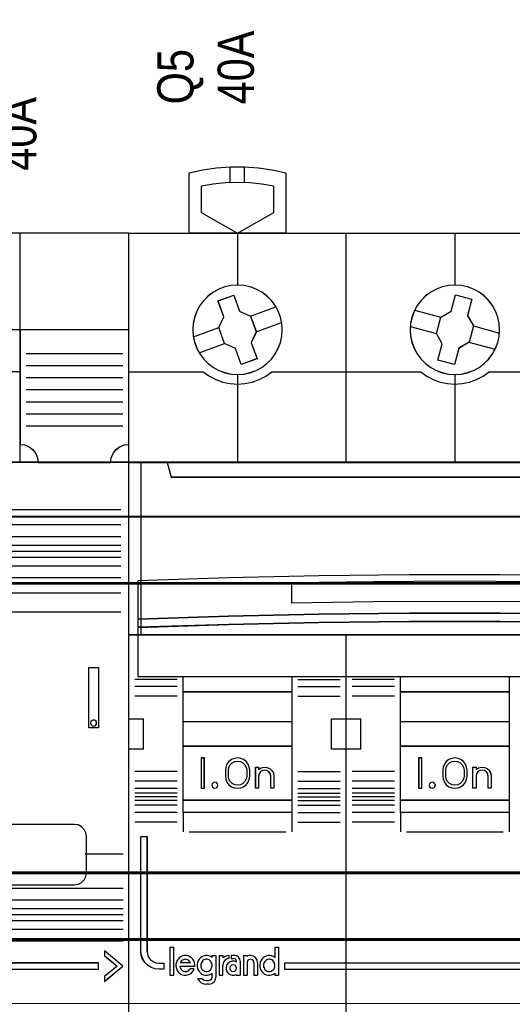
# Model space of a CAD drawing. Header units: millimetres. Extents: x -1290 to 1795, y -4192 to -1311.
# Tile 482 of 656: x 1493 to 1501, y -3659 to -3643. Entities that reach past the tile are written whole.
import ezdxf

# ---------------------------------------------------------------- set-up
doc = ezdxf.new("R2010")
doc.units = ezdxf.units.MM
doc.layers.add('30', color=7, linetype='Continuous')
doc.layers.add('45', color=7, linetype='Continuous')
doc.layers.add('Aparatura', color=7, linetype='Continuous', lineweight=13)
doc.styles.get("Standard").update_dxf_attribs({"font": 'ARIALN.TTF', "width": 0.8})

# ---------------------------------------------------------------- blocks, each defined once
blk = doc.blocks.new('*U198')
at = {"layer": '45', "color": 7}
for points in [[(626.3932, -83.67713), (626.3932, -78.667727), (626.3932, -78.667727), (627.522193, -78.421939), (628.662886, -78.25808), (629.815279, -78.17615), (630.97352, -78.17615), (632.120063, -78.25808), (633.266606, -78.421939), (634.395599, -78.667727), (634.395599, -78.667727), (634.395599, -83.67713), (626.3932, -83.67713)], [(633.403581, -79.7715), (632.408543, -79.607546), (631.401799, -79.496291), (630.395054, -79.467014), (629.394163, -79.496291), (628.387419, -79.607546), (627.392381, -79.7715), (627.392381, -79.7715), (627.392381, -81.943897), (627.392381, -81.943897), (630.395054, -83.67713), (630.395054, -83.67713), (633.403581, -81.943897), (633.403581, -81.943897), (633.403581, -79.7715), (633.403581, -79.7715)], [(639.383586, -83.666358), (657.381091, -83.666358), (657.381091, -83.666358), (675.372753, -83.666358), (675.372753, -83.666358), (675.372753, -166.644258), (675.372753, -166.644258), (657.381091, -166.644258), (657.381091, -166.644258), (639.383586, -166.644258), (639.383586, -166.644258), (621.391924, -166.644258), (621.391924, -166.644258), (621.391924, -83.666358), (621.391924, -83.666358), (639.383586, -83.666358), (639.383586, -83.666358)], [(634.098352, -91.672993), (634.063249, -91.140694), (633.952092, -90.625943), (633.759029, -90.13459), (633.513313, -89.666635), (633.197392, -89.245475), (632.822967, -88.871111), (632.395889, -88.56109), (631.933708, -88.303715), (631.436425, -88.116533), (630.921591, -88.005394), (630.395056, -87.964447), (629.874371, -88.005394), (629.347836, -88.116533), (628.856403, -88.303715), (628.394223, -88.56109), (627.972995, -88.871111), (627.59857, -89.245475), (627.282649, -89.666635), (627.025232, -90.13459), (626.84387, -90.625943), (626.732712, -91.140694), (626.69761, -91.672993), (626.732712, -92.199443), (626.84387, -92.714193), (627.025232, -93.211396), (627.282649, -93.673502), (627.59857, -94.100511), (627.972995, -94.474875), (628.394223, -94.790745), (628.856403, -95.042271), (629.347836, -95.229453), (629.874371, -95.340592), (630.395056, -95.375689), (630.921591, -95.340592), (631.436425, -95.229453), (631.933708, -95.042271), (632.395889, -94.790745), (632.822967, -94.474875), (633.197392, -94.100511), (633.513313, -93.673502), (633.759029, -93.211396), (633.952092, -92.714193), (634.063249, -92.199443), (634.098352, -91.672993)], [(634.09298, -91.673887), (634.05792, -91.142233), (633.946897, -90.628105), (633.754068, -90.137348), (633.508649, -89.669959), (633.19311, -89.249309), (632.819138, -88.875399), (632.392576, -88.565754), (631.930955, -88.30869), (631.434273, -88.121735), (630.920062, -88.01073), (630.394164, -87.969833), (629.874109, -88.01073), (629.348211, -88.121735), (628.857373, -88.30869), (628.395751, -88.565754), (627.975033, -88.875399), (627.601061, -89.249309), (627.285522, -89.669959), (627.028417, -90.137348), (626.847274, -90.628105), (626.736251, -91.142233), (626.701191, -91.673887), (626.736251, -92.199699), (626.847274, -92.713826), (627.028417, -93.210427), (627.285522, -93.671973), (627.601061, -94.098465), (627.975033, -94.472376), (628.395751, -94.787863), (628.857373, -95.039084), (629.348211, -95.22604), (629.874109, -95.337044), (630.394164, -95.372098), (630.920062, -95.337044), (631.434273, -95.22604), (631.930955, -95.039084), (632.392576, -94.787863), (632.819138, -94.472376), (633.19311, -94.098465), (633.508649, -93.671973), (633.754068, -93.210427), (633.946897, -92.713826), (634.05792, -92.199699), (634.09298, -91.673887)], [(652.085395, -91.672993), (652.050295, -91.140694), (651.933295, -90.625943), (651.751945, -90.13459), (651.500394, -89.666635), (651.178644, -89.245475), (650.804243, -88.871111), (650.383042, -88.56109), (649.915041, -88.303715), (649.42364, -88.116533), (648.908839, -88.005394), (648.388189, -87.964447), (647.855838, -88.005394), (647.341037, -88.116533), (646.849636, -88.303715), (646.381635, -88.56109), (645.960434, -88.871111), (645.586033, -89.245475), (645.264283, -89.666635), (645.012732, -90.13459), (644.831382, -90.625943), (644.714382, -91.140694), (644.679282, -91.672993), (644.714382, -92.199443), (644.831382, -92.714193), (645.012732, -93.211396), (645.264283, -93.673502), (645.586033, -94.100511), (645.960434, -94.474875), (646.381635, -94.790745), (646.849636, -95.042271), (647.341037, -95.229453), (647.855838, -95.340592), (648.388189, -95.375689), (648.908839, -95.340592), (649.42364, -95.229453), (649.915041, -95.042271), (650.383042, -94.790745), (650.804243, -94.474875), (651.178644, -94.100511), (651.500394, -93.673502), (651.751945, -93.211396), (651.933295, -92.714193), (652.050295, -92.199443), (652.085395, -91.672993)], [(652.081814, -91.673887), (652.046748, -91.142233), (651.929861, -90.628105), (651.748686, -90.137348), (651.497379, -89.669959), (651.175939, -89.249309), (650.801901, -88.875399), (650.381107, -88.565754), (649.913559, -88.30869), (649.422633, -88.121735), (648.90833, -88.01073), (648.388183, -87.969833), (647.856347, -88.01073), (647.342044, -88.121735), (646.851118, -88.30869), (646.38357, -88.565754), (645.962776, -88.875399), (645.588738, -89.249309), (645.267298, -89.669959), (645.015991, -90.137348), (644.834816, -90.628105), (644.717929, -91.142233), (644.682863, -91.673887), (644.717929, -92.199699), (644.834816, -92.713826), (645.015991, -93.210427), (645.267298, -93.671973), (645.588738, -94.098465), (645.962776, -94.472376), (646.38357, -94.787863), (646.851118, -95.039084), (647.342044, -95.22604), (647.856347, -95.337044), (648.388183, -95.372098), (648.90833, -95.337044), (649.422633, -95.22604), (649.913559, -95.039084), (650.381107, -94.787863), (650.801901, -94.472376), (651.175939, -94.098465), (651.497379, -93.671973), (651.748686, -93.210427), (651.929861, -92.713826), (652.046748, -92.199699), (652.081814, -91.673887)], [(628.77655, -89.27501), (630.089587, -88.801085), (630.089587, -88.801085), (630.570253, -90.117544), (630.570253, -90.117544), (631.478827, -90.53296), (631.478827, -90.53296), (631.953631, -91.849419), (631.953631, -91.849419), (631.531583, -92.750463), (631.531583, -92.750463), (632.012249, -94.066922), (632.012249, -94.066922), (630.69335, -94.540847), (630.69335, -94.540847), (630.218546, -93.230239), (630.218546, -93.230239), (629.315833, -92.808972), (629.315833, -92.808972), (628.84103, -91.492513), (628.84103, -91.492513), (629.257216, -90.59732), (629.257216, -90.59732), (628.77655, -89.27501), (628.77655, -89.27501)], [(647.209533, -90.632282), (648.065681, -90.140735), (648.065681, -90.140735), (648.429251, -88.783131), (648.429251, -88.783131), (649.789705, -89.145939), (649.789705, -89.145939), (649.426135, -90.503543), (649.426135, -90.503543), (649.918713, -91.357898), (649.918713, -91.357898), (649.555144, -92.70965), (649.555144, -92.70965), (648.698996, -93.2129), (648.698996, -93.2129), (648.335426, -94.558801), (648.335426, -94.558801), (646.974972, -94.195993), (646.974972, -94.195993), (647.338542, -92.84424), (647.338542, -92.84424), (646.845964, -91.984034), (646.845964, -91.984034), (647.209533, -90.632282), (647.209533, -90.632282)], [(621.391924, -102.666642), (675.372753, -102.666642), (675.372753, -116.963085), (621.391924, -116.963085), (621.391924, -102.666642)], [(621.397296, -102.670233), (675.367381, -102.670233), (675.367381, -116.959494), (621.397296, -116.959494), (621.397296, -102.670233)], [(624.575694, -102.666642), (624.891246, -103.874918), (624.891246, -103.874918), (671.873431, -103.874918), (671.873431, -103.874918), (672.188983, -102.666642), (624.575694, -102.666642)], [(624.581066, -102.670233), (624.896547, -103.869532), (671.86813, -103.869532), (672.183611, -102.670233), (624.581066, -102.670233)], [(674.631425, -112.474877), (667.128603, -112.228818), (659.631624, -112.064779), (652.128802, -111.982759), (644.637666, -111.982759), (637.134844, -112.064779), (629.643708, -112.228818), (622.135043, -112.474877), (622.135043, -115.656064), (629.643708, -115.410005), (637.134844, -115.245966), (644.637666, -115.158088), (652.128802, -115.158088), (659.631624, -115.245966), (667.128603, -115.410005), (674.631425, -115.656064), (674.631425, -112.474877)], [(674.631425, -115.64907), (667.128603, -115.401471), (659.631624, -115.236405), (652.128802, -115.147977), (644.637666, -115.147977), (637.134844, -115.236405), (629.643708, -115.401471), (622.135043, -115.64907), (622.135043, -116.332914), (629.643708, -116.09121), (637.134844, -115.920249), (644.637666, -115.837717), (652.128802, -115.837717), (659.631624, -115.920249), (667.128603, -116.09121), (674.631425, -116.332914), (674.631425, -115.64907)], [(674.631425, -116.322087), (667.128603, -116.082006), (659.631624, -115.912192), (652.128802, -115.830214), (644.637666, -115.830214), (637.134844, -115.912192), (629.643708, -116.082006), (622.135043, -116.322087), (622.135043, -120.397607), (674.631425, -120.397607), (674.631425, -116.322087)], [(674.626053, -115.648864), (667.12451, -115.403141), (659.62881, -115.239326), (652.127267, -115.151568), (644.63741, -115.151568), (637.135867, -115.239326), (629.646009, -115.403141), (622.138624, -115.648864), (622.138624, -116.327528), (629.646009, -116.087656), (637.135867, -115.91799), (644.63741, -115.836082), (652.127267, -115.836082), (659.62881, -115.91799), (667.12451, -116.087656), (674.626053, -116.327528), (674.626053, -115.648864)], [(674.626053, -115.648864), (667.12451, -115.403141), (659.62881, -115.239326), (652.127267, -115.151568), (644.63741, -115.151568), (637.135867, -115.239326), (629.646009, -115.403141), (622.138624, -115.648864), (622.138624, -116.327528), (629.646009, -116.087656), (637.135867, -115.91799), (644.63741, -115.836082), (652.127267, -115.836082), (659.62881, -115.91799), (667.12451, -116.087656), (674.626053, -116.327528), (674.626053, -115.648864)], [(625.890028, -120.386835), (634.893399, -120.386835), (634.893399, -131.665279), (625.890028, -131.665279), (625.890028, -120.386835)], [(625.8954, -120.392221), (634.888027, -120.392221), (634.888027, -131.659893), (625.8954, -131.659893), (625.8954, -120.392221)], [(625.8954, -120.392221), (634.888027, -120.392221), (634.888027, -131.659893), (625.8954, -131.659893), (625.8954, -120.392221)], [(643.878863, -120.386835), (652.885814, -120.386835), (652.885814, -131.665279), (643.878863, -131.665279), (643.878863, -120.386835)], [(643.882444, -120.392221), (652.882233, -120.392221), (652.882233, -131.659893), (643.882444, -131.659893), (643.882444, -120.392221)], [(643.882444, -120.392221), (652.882233, -120.392221), (652.882233, -131.659893), (643.882444, -131.659893), (643.882444, -120.392221)], [(625.890028, -121.654358), (634.893399, -121.654358), (634.893399, -124.166065), (625.890028, -124.166065), (625.890028, -121.654358)], [(625.8954, -121.659744), (634.888027, -121.659744), (634.888027, -124.160679), (625.8954, -124.160679), (625.8954, -121.659744)], [(625.8954, -121.659744), (634.888027, -121.659744), (634.888027, -124.160679), (625.8954, -124.160679), (625.8954, -121.659744)], [(643.878863, -121.654358), (652.885814, -121.654358), (652.885814, -124.166065), (643.878863, -124.166065), (643.878863, -121.654358)], [(643.882444, -121.659744), (652.882233, -121.659744), (652.882233, -124.160679), (643.882444, -124.160679), (643.882444, -121.659744)], [(643.882444, -121.659744), (652.882233, -121.659744), (652.882233, -124.160679), (643.882444, -124.160679), (643.882444, -121.659744)], [(625.890028, -126.157118), (634.893399, -126.157118), (634.893399, -130.659878), (625.890028, -130.659878), (625.890028, -126.157118)], [(643.878863, -126.157118), (652.885814, -126.157118), (652.885814, -130.659878), (643.878863, -130.659878), (643.878863, -126.157118)], [(643.882444, -126.162504), (652.882233, -126.162504), (652.882233, -130.654492), (643.882444, -130.654492), (643.882444, -126.162504)], [(627.643071, -127.155338), (627.395962, -127.155338), (627.395962, -129.656273), (627.643071, -129.656273), (627.643071, -127.155338)], [(645.637277, -127.155338), (645.384796, -127.155338), (645.384796, -129.656273), (645.637277, -129.656273), (645.637277, -127.155338)], [(622.401849, -133.656332), (622.904711, -133.656332), (622.904711, -143.148148), (622.939795, -143.410998), (623.03335, -143.650484), (623.191226, -143.860764), (623.401726, -144.018475), (623.641463, -144.117774), (623.904588, -144.15282), (624.296353, -144.15282), (624.296353, -144.649315), (623.904588, -144.649315), (623.565449, -144.614269), (623.249698, -144.503287), (622.963184, -144.328054), (622.723447, -144.088568), (622.54803, -143.802353), (622.436932, -143.486933), (622.401849, -143.148148), (622.401849, -133.656332)], [(627.824197, -144.846805), (627.912884, -144.8409), (628.001572, -144.811375), (628.078435, -144.77004), (628.149385, -144.705086), (628.20851, -144.634226), (628.249898, -144.545651), (628.27946, -144.451172), (628.291285, -144.362597), (628.291285, -144.262213), (628.273548, -144.167734), (628.226248, -144.085064), (628.178948, -144.002395), (628.11391, -143.931535), (628.037047, -143.884295), (627.954272, -143.848865), (627.865584, -143.825246), (627.776897, -143.825246), (627.694122, -143.848865), (627.605434, -143.884295), (627.528571, -143.931535), (627.463534, -144.002395), (627.416233, -144.085064), (627.380758, -144.167734), (627.357108, -144.262213), (627.351196, -144.362597), (627.363021, -144.451172), (627.392583, -144.545651), (627.433971, -144.634226), (627.499009, -144.705086), (627.569959, -144.77004), (627.652734, -144.811375), (627.735509, -144.8409), (627.824197, -144.846805)], [(630.305763, -144.566439), (630.270065, -144.429239), (630.168922, -144.32783), (630.032082, -144.292039), (629.895242, -144.32783), (629.78815, -144.429239), (629.752453, -144.566439), (629.78815, -144.709605), (629.895242, -144.811013), (630.032082, -144.846805), (630.168922, -144.811013), (630.270065, -144.709605), (630.305763, -144.566439)], [(633.017072, -144.846805), (633.105759, -144.8409), (633.194447, -144.811375), (633.27131, -144.77004), (633.34226, -144.705086), (633.401385, -144.634226), (633.442772, -144.545651), (633.472335, -144.451172), (633.48416, -144.362597), (633.48416, -144.262213), (633.466422, -144.167734), (633.419122, -144.085064), (633.371822, -144.002395), (633.306785, -143.931535), (633.235834, -143.884295), (633.153059, -143.848865), (633.064372, -143.825246), (632.969771, -143.825246), (632.886996, -143.848865), (632.798309, -143.884295), (632.727358, -143.931535), (632.656408, -144.002395), (632.609108, -144.085064), (632.573633, -144.167734), (632.549983, -144.262213), (632.544071, -144.362597), (632.555896, -144.451172), (632.585458, -144.545651), (632.638671, -144.634226), (632.691883, -144.705086), (632.762834, -144.77004), (632.845609, -144.811375), (632.928384, -144.8409), (633.017072, -144.846805)], [(634.289951, -144.152001), (634.289951, -144.649315), (674.362828, -144.649315), (674.362828, -144.152001), (634.289951, -144.152001)]]:
    blk.add_lwpolyline(points, close=True, dxfattribs=at)
for points in [[(629.786475, -79.495739), (629.786475, -78.17615)], [(630.984418, -79.495739), (630.984418, -78.17615)], [(630.388132, -83.666358), (630.388132, -87.977015)], [(639.380759, -102.677414), (639.380759, -83.666358)], [(648.382339, -83.666358), (648.382339, -87.977015)], [(631.469683, -90.540787), (633.571902, -89.770579)], [(645.046364, -90.050655), (647.220209, -90.639532)], [(631.942413, -91.85499), (634.046423, -91.0776)], [(649.907969, -91.35229), (652.080023, -91.941167)], [(626.737004, -92.262537), (628.851758, -91.486942)], [(644.684654, -91.398969), (646.856708, -91.989642)], [(627.216897, -93.571353), (629.324488, -92.801144)], [(649.544468, -92.7024), (651.718313, -93.291277)], [(630.388132, -95.364917), (630.388132, -102.677414)], [(648.382339, -95.364917), (648.382339, -102.677414)], [(661.87665, -112.652428), (655.132087, -112.545604), (648.387524, -112.514186), (641.631272, -112.545604), (634.880864, -112.652428)], [(639.380759, -166.644258), (639.380759, -116.952313)], [(621.391924, -123.902147), (622.605983, -123.902147)], [(622.595239, -123.902147), (622.595239, -126.413854)], [(638.182816, -126.413854), (638.182816, -123.902147)], [(638.182816, -123.902147), (639.391503, -123.902147)], [(639.380759, -123.902147), (640.594817, -123.902147)], [(640.584073, -123.902147), (640.584073, -126.413854)], [(621.391924, -126.403082), (622.605983, -126.403082)], [(638.182816, -126.403082), (639.391503, -126.403082)], [(639.380759, -126.403082), (640.594817, -126.403082)], [(643.393597, -130.065615), (639.88214, -130.065615)], [(625.890028, -131.652712), (625.890028, -133.277512)], [(634.880864, -131.652712), (634.880864, -133.277512)], [(643.878863, -131.652712), (643.878863, -133.277512)], [(652.87507, -131.652712), (652.87507, -133.277512)], [(624.792362, -142.82164), (624.792362, -145.157402)], [(624.792362, -142.82164), (625.112888, -142.82164)], [(625.102144, -142.82164), (625.102144, -145.157402)], [(626.853396, -144.410442), (626.853396, -144.257522), (626.823993, -144.098719), (626.771067, -143.95168), (626.682857, -143.816404), (626.577006, -143.704654), (626.447632, -143.61643), (626.306496, -143.551733), (626.165361, -143.522325), (626.012464, -143.516444), (625.859567, -143.545852), (625.718432, -143.610549), (625.589057, -143.692891), (625.483206, -143.810522), (625.400877, -143.934035), (625.33619, -144.086956), (625.300906, -144.239877), (625.300906, -144.398679), (625.330309, -144.5516), (625.377354, -144.704521), (625.465564, -144.839797), (625.565535, -144.957428), (625.689028, -145.051534), (625.824283, -145.116231), (625.97718, -145.15152), (626.130077, -145.157402), (626.277093, -145.127994), (626.418228, -145.069178), (626.547603, -144.992718), (626.665215, -144.880968), (626.747545, -144.751574), (626.812232, -144.610416)], [(628.291285, -143.681128), (628.161527, -143.592904), (628.019973, -143.545852), (627.87252, -143.516444), (627.725068, -143.522325), (627.583513, -143.557615), (627.436061, -143.622312), (627.318099, -143.710536), (627.211933, -143.822285), (627.135257, -143.957562), (627.076276, -144.104601), (627.046786, -144.257522), (627.046786, -144.416324), (627.076276, -144.569245), (627.135257, -144.716284), (627.211933, -144.85156), (627.318099, -144.96331), (627.436061, -145.051534), (627.583513, -145.116231), (627.725068, -145.15152), (627.87252, -145.157402), (628.019973, -145.127994), (628.161527, -145.069178), (628.291285, -144.992718)], [(628.280541, -143.516444), (628.280541, -143.690594)], [(628.280541, -143.516444), (628.601067, -143.516444)], [(628.590323, -143.516444), (628.590323, -145.308212)], [(628.864292, -143.516444), (628.864292, -145.157402)], [(628.864292, -143.516444), (629.184818, -143.516444)], [(629.698733, -143.516444), (629.418518, -143.560011), (629.174074, -143.703161)], [(629.174074, -143.516444), (629.174074, -143.703161)], [(629.687989, -143.516444), (629.687989, -143.760613)], [(629.881379, -143.516444), (629.881379, -143.760613)], [(630.155348, -143.516444), (629.881379, -143.516444)], [(630.615544, -143.994009), (630.579641, -143.814922), (630.477914, -143.653744), (630.328316, -143.552261), (630.142814, -143.516444)], [(630.88056, -143.516444), (630.88056, -145.157402)], [(630.88056, -143.516444), (631.201086, -143.516444)], [(632.053433, -144.105322), (632.029738, -143.93877), (631.952728, -143.784115), (631.840175, -143.653254), (631.692079, -143.558082), (631.526211, -143.516444), (631.354419, -143.522392), (631.188551, -143.581875)], [(631.188551, -143.516444), (631.188551, -143.591849)], [(633.48416, -143.681128), (633.360478, -143.592904), (633.213238, -143.545852), (633.071887, -143.516444), (632.918757, -143.522325), (632.777406, -143.557615), (632.630166, -143.622312), (632.512374, -143.710536), (632.406361, -143.822285), (632.329796, -143.957562), (632.270899, -144.104601), (632.241451, -144.257522), (632.241451, -144.416324), (632.270899, -144.569245), (632.329796, -144.716284), (632.406361, -144.85156), (632.512374, -144.96331), (632.630166, -145.051534), (632.777406, -145.116231), (632.918757, -145.15152), (633.071887, -145.157402), (633.213238, -145.127994), (633.360478, -145.069178), (633.48416, -144.992718)], [(633.473416, -142.82164), (633.473416, -143.690594)], [(633.473416, -142.82164), (633.793942, -142.82164)], [(633.783198, -142.82164), (633.783198, -145.157402)], [(626.497057, -144.105322), (626.449744, -144.02617), (626.396516, -143.959195), (626.325546, -143.898309), (626.242748, -143.861777), (626.165864, -143.837423), (626.083065, -143.825246), (625.994352, -143.837423), (625.911554, -143.861777), (625.828755, -143.898309), (625.769614, -143.959195), (625.710472, -144.02617), (625.657244, -144.105322)], [(625.657244, -144.094549), (626.497057, -144.094549)], [(628.864292, -145.157402), (629.184818, -145.157402), (629.184818, -144.327946)], [(629.698733, -143.74984), (629.537758, -143.797427), (629.382745, -143.88665), (629.269467, -144.017512), (629.197922, -144.172167), (629.174074, -144.338718)], [(630.305763, -144.047587), (630.134219, -143.988623), (629.950844, -143.988623), (629.773385, -144.047587), (629.619587, -144.153723), (629.507196, -144.301134), (629.448043, -144.472131), (629.448043, -144.65492), (629.507196, -144.837709), (629.619587, -144.98512), (629.773385, -145.091256), (629.950844, -145.15022), (630.134219, -145.15022), (630.305763, -145.08536)], [(629.881379, -143.74984), (630.072978, -143.74984)], [(630.305763, -143.994009), (630.275322, -143.865821), (630.190087, -143.780362), (630.062235, -143.74984)], [(630.295019, -143.983237), (630.295019, -144.058642)], [(630.6048, -143.983237), (630.6048, -145.157402)], [(631.743652, -144.105322), (631.707839, -143.965284), (631.606369, -143.861777), (631.463117, -143.825246), (631.325834, -143.861777), (631.224364, -143.965284), (631.188551, -144.105322)], [(631.188551, -144.094549), (631.188551, -145.157402)], [(631.732908, -144.094549), (631.732908, -145.157402)], [(632.04269, -144.094549), (632.04269, -145.157402)], [(624.792362, -145.144834), (625.112888, -145.144834)], [(625.610688, -144.403351), (626.853396, -144.403351)], [(625.610688, -144.403351), (625.634334, -144.499233), (625.675715, -144.58313), (625.723008, -144.667026), (625.788035, -144.732945), (625.858974, -144.786879), (625.935825, -144.822834), (626.024499, -144.846805), (626.107261, -144.846805), (626.201846, -144.828827), (626.278697, -144.792871), (626.361459, -144.74493), (626.420575, -144.679011), (626.473779, -144.6071)], [(626.463035, -144.602636), (626.812211, -144.602636)], [(628.280541, -144.981457), (628.280541, -145.308212)], [(630.295019, -145.074815), (630.295019, -145.157402)], [(630.295019, -145.144834), (630.615544, -145.144834)], [(630.88056, -145.144834), (631.201086, -145.144834)], [(631.732908, -145.144834), (632.053433, -145.144834)], [(633.473416, -144.981457), (633.473416, -145.157402)], [(633.473416, -145.144834), (633.793942, -145.144834)], [(627.087971, -145.432092), (627.218444, -145.623597), (627.396363, -145.767225), (627.603935, -145.862978), (627.829298, -145.898885)], [(627.087971, -145.432092), (627.478332, -145.432092)], [(627.467588, -145.432092), (627.636386, -145.545199), (627.829298, -145.582902)], [(627.818555, -145.57213), (628.022688, -145.57213)], [(628.022688, -145.888113), (627.818555, -145.888113)], [(628.011944, -145.898885), (628.190466, -145.869111), (628.357087, -145.779787), (628.488003, -145.654734), (628.571313, -145.487997), (628.601067, -145.29744)], [(628.011944, -145.582902), (628.151615, -145.540386), (628.254849, -145.437134), (628.291285, -145.29744)]]:
    blk.add_lwpolyline(points, dxfattribs=at)
at = {"layer": '45', "color": 59}
blk.add_lwpolyline([(639.385377, -83.671744), (657.3793, -83.671744), (675.367381, -83.671744), (675.367381, -166.640667), (657.3793, -166.640667), (639.385377, -166.640667), (621.397296, -166.640667), (621.397296, -83.671744), (639.385377, -83.671744)], close=True, dxfattribs=at)
at = {"layer": '45', "color": 251}
for points in [[(628.781922, -89.278008), (630.091326, -88.804675), (630.570661, -90.119488), (631.476722, -90.534384), (631.950212, -91.849196), (631.529332, -92.749112), (632.008667, -94.063924), (630.693418, -94.537256), (630.219928, -93.228288), (629.319713, -92.807548), (628.846223, -91.492736), (629.261258, -90.598664), (628.781922, -89.278008)], [(647.213634, -90.632998), (648.066788, -90.142216), (648.429087, -88.786722), (649.784784, -89.148966), (649.422485, -90.50446), (649.913341, -91.357487), (649.551043, -92.707138), (648.697889, -93.209606), (648.33559, -94.553415), (646.979893, -94.191171), (647.342192, -92.841519), (646.851336, -91.98265), (647.213634, -90.632998)], [(674.626053, -116.326506), (667.12451, -116.086897), (659.62881, -115.917417), (652.127267, -115.8356), (644.63741, -115.8356), (637.135867, -115.917417), (629.646009, -116.086897), (622.138624, -116.326506), (622.138624, -120.394016), (674.626053, -120.394016), (674.626053, -116.326506)], [(674.626053, -116.326506), (667.12451, -116.086897), (659.62881, -115.917417), (652.127267, -115.8356), (644.63741, -115.8356), (637.135867, -115.917417), (629.646009, -116.086897), (622.138624, -116.326506), (622.138624, -120.394016), (674.626053, -120.394016), (674.626053, -116.326506)], [(625.8954, -126.162504), (634.888027, -126.162504), (634.888027, -130.654492), (625.8954, -130.654492), (625.8954, -126.162504)]]:
    blk.add_lwpolyline(points, close=True, dxfattribs=at)
for points in [[(621.391924, -95.167427), (627.573236, -95.167427)], [(627.560701, -95.167427), (628.06421, -95.515559), (628.608701, -95.804685), (629.188321, -96.011204), (629.785506, -96.135115), (630.3944, -96.176419), (631.009148, -96.135115), (631.606332, -96.011204), (632.180098, -95.804685), (632.724589, -95.515559), (633.228098, -95.167427)], [(633.217354, -95.167427), (645.56028, -95.167427)], [(645.549536, -95.167427), (646.047032, -95.515559), (646.591352, -95.804685), (647.170789, -96.011204), (647.773637, -96.135115), (648.388191, -96.176419), (648.99104, -96.135115), (649.593888, -96.011204), (650.173325, -95.804685), (650.717645, -95.515559), (651.215141, -95.167427)], [(651.204397, -95.167427), (663.547323, -95.167427)], [(634.880864, -114.323907), (634.880864, -112.641656)], [(661.87665, -114.323907), (655.132087, -114.215696), (648.387524, -114.183869), (641.631272, -114.215696), (634.880864, -114.323907)], [(625.404763, -120.638185), (621.887934, -120.638185)], [(635.384036, -120.638185), (638.888331, -120.638185)], [(643.393597, -120.638185), (639.88214, -120.638185)], [(625.404763, -121.23963), (621.887934, -121.23963)], [(635.384036, -121.23963), (638.888331, -121.23963)], [(643.393597, -121.23963), (639.88214, -121.23963)], [(625.404763, -122.04036), (621.887934, -122.04036)], [(635.384036, -122.04036), (638.888331, -122.04036)], [(643.393597, -122.04036), (639.88214, -122.04036)], [(625.404763, -128.272051), (621.887934, -128.272051)], [(635.384036, -128.272051), (638.888331, -128.272051)], [(643.393597, -128.272051), (639.88214, -128.272051)], [(625.404763, -129.0656), (621.887934, -129.0656)], [(625.404763, -129.667045), (621.887934, -129.667045)], [(635.384036, -129.0656), (638.888331, -129.0656)], [(635.384036, -129.667045), (638.888331, -129.667045)], [(643.393597, -129.0656), (639.88214, -129.0656)], [(643.393597, -129.667045), (639.88214, -129.667045)], [(625.404763, -130.065615), (621.887934, -130.065615)], [(625.404763, -130.36903), (621.887934, -130.36903)], [(635.384036, -130.065615), (638.888331, -130.065615)], [(635.384036, -130.36903), (638.888331, -130.36903)], [(643.393597, -130.36903), (639.88214, -130.36903)], [(625.404763, -130.66706), (621.887934, -130.66706)], [(625.404763, -131.06922), (621.887934, -131.06922)], [(635.384036, -130.66706), (638.888331, -130.66706)], [(635.384036, -131.06922), (638.888331, -131.06922)], [(643.393597, -130.66706), (639.88214, -130.66706)], [(643.393597, -131.06922), (639.88214, -131.06922)], [(625.404763, -131.665279), (621.887934, -131.665279)], [(635.384036, -131.665279), (638.888331, -131.665279)], [(643.393597, -131.665279), (639.88214, -131.665279)], [(625.404763, -132.458828), (621.887934, -132.458828)], [(635.384036, -132.458828), (638.888331, -132.458828)], [(643.393597, -132.458828), (639.88214, -132.458828)], [(626.3932, -133.264944), (634.395599, -133.264944)], [(644.374872, -133.264944), (652.389805, -133.264944)]]:
    blk.add_lwpolyline(points, dxfattribs=at)
at = {"layer": '45', "color": 4}
blk.add_lwpolyline([(622.396477, -102.666642), (622.396477, -116.963085)], dxfattribs=at)
blk.add_lwpolyline([(674.626053, -112.477265), (667.12451, -112.231807), (659.62881, -112.068169), (652.127267, -111.98635), (644.63741, -111.98635), (637.135867, -112.068169), (629.646009, -112.231807), (622.138624, -112.477265), (622.138624, -115.650678), (629.646009, -115.40522), (637.135867, -115.241582), (644.63741, -115.153919), (652.127267, -115.153919), (659.62881, -115.241582), (667.12451, -115.40522), (674.626053, -115.650678), (674.626053, -112.477265)], close=True, dxfattribs=at)
blk.add_lwpolyline([(674.626053, -112.477265), (667.12451, -112.231807), (659.62881, -112.068169), (652.127267, -111.98635), (644.63741, -111.98635), (637.135867, -112.068169), (629.646009, -112.231807), (622.138624, -112.477265), (622.138624, -115.650678), (629.646009, -115.40522), (637.135867, -115.241582), (644.63741, -115.153919), (652.127267, -115.153919), (659.62881, -115.241582), (667.12451, -115.40522), (674.626053, -115.650678), (674.626053, -112.477265)], close=True, dxfattribs=at)
at = {"layer": '45', "color": 255}
for points in [[(627.648443, -127.149952), (627.392381, -127.149952), (627.392381, -127.149952), (627.392381, -129.661659), (627.392381, -129.661659), (627.648443, -129.661659), (627.648443, -129.661659), (627.648443, -127.149952), (627.648443, -127.149952)], [(631.399848, -128.153461), (631.3646, -127.901116), (631.264732, -127.648772), (631.100244, -127.449244), (630.900508, -127.284927), (630.659651, -127.185163), (630.395295, -127.149952), (630.136813, -127.185163), (629.890081, -127.284927), (629.684471, -127.449244), (629.519983, -127.648772), (629.42599, -127.901116), (629.390742, -128.153461), (629.390742, -128.153461), (629.390742, -128.65815), (629.390742, -128.65815), (629.42599, -128.916363), (629.519983, -129.15697), (629.684471, -129.374104), (629.890081, -129.526684), (630.136813, -129.626448), (630.395295, -129.661659), (630.659651, -129.626448), (630.900508, -129.526684), (631.100244, -129.374104), (631.264732, -129.15697), (631.3646, -128.916363), (631.399848, -128.65815), (631.399848, -128.65815), (631.399848, -128.153461), (631.399848, -128.153461)], [(645.642649, -127.149952), (645.379424, -127.149952), (645.379424, -127.149952), (645.379424, -129.661659), (645.379424, -129.661659), (645.642649, -129.661659), (645.642649, -129.661659), (645.642649, -127.149952), (645.642649, -127.149952)], [(649.386891, -128.153461), (649.351644, -127.901116), (649.251776, -127.648772), (649.093162, -127.449244), (648.881678, -127.284927), (648.64082, -127.185163), (648.388213, -127.149952), (648.123857, -127.185163), (647.882999, -127.284927), (647.671515, -127.449244), (647.512901, -127.648772), (647.413033, -127.901116), (647.377786, -128.153461), (647.377786, -128.153461), (647.377786, -128.65815), (647.377786, -128.65815), (647.413033, -128.916363), (647.512901, -129.15697), (647.671515, -129.374104), (647.882999, -129.526684), (648.123857, -129.626448), (648.388213, -129.661659), (648.64082, -129.626448), (648.881678, -129.526684), (649.093162, -129.374104), (649.251776, -129.15697), (649.351644, -128.916363), (649.386891, -128.65815), (649.386891, -128.65815), (649.386891, -128.153461), (649.386891, -128.153461)], [(629.641433, -128.658095), (629.641433, -128.153029), (629.641433, -128.153029), (629.676758, -127.918114), (629.782733, -127.712564), (629.953472, -127.542251), (630.159536, -127.436539), (630.395037, -127.401302), (630.630538, -127.436539), (630.84249, -127.542251), (631.007341, -127.712564), (631.113316, -127.918114), (631.154529, -128.153029), (631.154529, -128.153029), (631.154529, -128.658095), (631.154529, -128.658095), (631.113316, -128.89301), (631.007341, -129.104433), (630.84249, -129.268873), (630.630538, -129.374585), (630.395037, -129.415695), (630.159536, -129.374585), (629.953472, -129.268873), (629.782733, -129.104433), (629.676758, -128.89301), (629.641433, -128.658095), (629.641433, -128.658095)], [(632.137761, -127.904002), (632.137761, -128.092113), (632.137761, -128.092113), (632.349712, -127.962787), (632.591101, -127.904002), (632.83249, -127.927516), (633.062104, -128.021571), (633.23873, -128.192046), (633.362368, -128.415428), (633.403581, -128.656444), (633.403581, -128.656444), (633.403581, -129.661659), (633.403581, -129.661659), (633.144529, -129.661659), (633.144529, -129.661659), (633.144529, -128.656444), (633.144529, -128.656444), (633.109204, -128.462455), (632.997341, -128.297859), (632.83249, -128.192046), (632.644089, -128.150897), (632.4498, -128.192046), (632.284949, -128.297859), (632.178974, -128.462455), (632.137761, -128.656444), (632.137761, -128.656444), (632.137761, -129.661659), (632.137761, -129.661659), (631.890485, -129.661659), (631.890485, -129.661659), (631.890485, -127.904002), (631.890485, -127.904002), (632.137761, -127.904002), (632.137761, -127.904002)], [(632.141377, -127.909388), (632.141377, -128.096346), (632.351823, -127.967813), (632.591498, -127.909388), (632.831173, -127.932758), (633.059157, -128.026237), (633.234529, -128.195667), (633.357289, -128.417679), (633.398209, -128.657219), (633.398209, -129.656273), (633.140997, -129.656273), (633.140997, -128.657219), (633.105922, -128.464419), (632.994854, -128.300831), (632.831173, -128.195667), (632.64411, -128.15477), (632.451201, -128.195667), (632.28752, -128.300831), (632.182297, -128.464419), (632.141377, -128.657219), (632.141377, -129.656273), (631.895857, -129.656273), (631.895857, -127.909388), (632.141377, -127.909388)], [(647.628476, -128.658095), (647.628476, -128.153029), (647.628476, -128.153029), (647.663814, -127.918114), (647.775715, -127.712564), (647.940622, -127.542251), (648.152646, -127.436539), (648.388228, -127.401302), (648.612031, -127.436539), (648.824055, -127.542251), (648.994852, -127.712564), (649.100863, -127.918114), (649.136201, -128.153029), (649.136201, -128.153029), (649.136201, -128.658095), (649.136201, -128.658095), (649.100863, -128.89301), (648.994852, -129.104433), (648.824055, -129.268873), (648.612031, -129.374585), (648.388228, -129.415695), (648.152646, -129.374585), (647.940622, -129.268873), (647.775715, -129.104433), (647.663814, -128.89301), (647.628476, -128.658095), (647.628476, -128.658095)], [(650.131208, -127.904002), (650.131208, -128.092113), (650.131208, -128.092113), (650.337272, -127.962787), (650.57866, -127.904002), (650.825937, -127.927516), (651.043776, -128.021571), (651.232177, -128.192046), (651.34404, -128.415428), (651.385253, -128.656444), (651.385253, -128.656444), (651.385253, -129.661659), (651.385253, -129.661659), (651.132089, -129.661659), (651.132089, -129.661659), (651.132089, -128.656444), (651.132089, -128.656444), (651.096763, -128.462455), (650.990788, -128.297859), (650.825937, -128.192046), (650.631648, -128.150897), (650.43736, -128.192046), (650.272509, -128.297859), (650.166533, -128.462455), (650.131208, -128.656444), (650.131208, -128.656444), (650.131208, -129.661659), (650.131208, -129.661659), (649.872156, -129.661659), (649.872156, -129.661659), (649.872156, -127.904002), (649.872156, -127.904002), (650.131208, -127.904002), (650.131208, -127.904002)], [(650.13474, -127.909388), (650.13474, -128.096346), (650.339341, -127.967813), (650.579016, -127.909388), (650.824536, -127.932758), (651.040828, -128.026237), (651.227892, -128.195667), (651.338961, -128.417679), (651.379881, -128.657219), (651.379881, -129.656273), (651.128514, -129.656273), (651.128514, -128.657219), (651.09344, -128.464419), (650.988217, -128.300831), (650.824536, -128.195667), (650.631627, -128.15477), (650.438718, -128.195667), (650.275038, -128.300831), (650.169815, -128.464419), (650.13474, -128.657219), (650.13474, -129.656273), (649.877528, -129.656273), (649.877528, -127.909388), (650.13474, -127.909388)], [(628.77655, -129.410893), (628.740653, -129.27954), (628.65091, -129.18401), (628.519287, -129.148186), (628.393647, -129.18401), (628.303904, -129.27954), (628.268007, -129.410893), (628.303904, -129.530305), (628.393647, -129.625835), (628.519287, -129.661659), (628.65091, -129.625835), (628.740653, -129.530305), (628.77655, -129.410893)], [(628.771179, -129.409891), (628.73604, -129.280834), (628.648193, -129.186974), (628.51935, -129.151777), (628.396365, -129.186974), (628.308518, -129.280834), (628.273379, -129.409891), (628.308518, -129.527216), (628.396365, -129.621075), (628.51935, -129.656273), (628.648193, -129.621075), (628.73604, -129.527216), (628.771179, -129.409891)], [(646.763594, -129.410893), (646.72774, -129.27954), (646.632127, -129.18401), (646.512612, -129.148186), (646.381145, -129.18401), (646.285533, -129.27954), (646.249679, -129.410893), (646.285533, -129.530305), (646.381145, -129.625835), (646.512612, -129.661659), (646.632127, -129.625835), (646.72774, -129.530305), (646.763594, -129.410893)], [(646.758222, -129.409891), (646.723117, -129.280834), (646.629504, -129.186974), (646.512487, -129.151777), (646.383769, -129.186974), (646.290156, -129.280834), (646.255051, -129.409891), (646.290156, -129.527216), (646.383769, -129.621075), (646.512487, -129.656273), (646.629504, -129.621075), (646.723117, -129.527216), (646.758222, -129.409891)]]:
    blk.add_lwpolyline(points, close=True, dxfattribs=at)
at = {"layer": '45', "color": 1}
for points in [[(622.396477, -133.650946), (622.902191, -133.650946), (622.902191, -133.650946), (622.902191, -143.152063), (622.902191, -143.152063), (622.937473, -143.415171), (623.03156, -143.654892), (623.19033, -143.865378), (623.402025, -144.023243), (623.643121, -144.122639), (623.907739, -144.15772), (623.907739, -144.15772), (624.301725, -144.15772), (624.301725, -144.15772), (624.301725, -144.654701), (624.301725, -144.654701), (623.907739, -144.654701), (623.907739, -144.654701), (623.566676, -144.61962), (623.249134, -144.50853), (622.960995, -144.333125), (622.719899, -144.093405), (622.543487, -143.806909), (622.431759, -143.49118), (622.396477, -143.152063), (622.396477, -143.152063), (622.396477, -133.650946), (622.396477, -133.650946)], [(634.28637, -144.146615), (634.28637, -144.654701), (634.28637, -144.654701), (674.3682, -144.654701), (674.3682, -144.654701), (674.3682, -144.146615), (674.3682, -144.146615), (634.28637, -144.146615), (634.28637, -144.146615)]]:
    blk.add_lwpolyline(points, close=True, dxfattribs=at)
blk = doc.blocks.new('*U199')
at = {"layer": '45', "color": 7}
for points in [[(621.391924, -83.678926), (612.397416, -83.678926), (612.397416, -83.678926), (603.397718, -83.678926), (603.397718, -83.678926), (603.397718, -166.635281), (603.397718, -166.635281), (612.397416, -166.635281), (612.397416, -166.635281), (621.391924, -166.635281), (621.391924, -166.635281), (621.391924, -83.678926), (621.391924, -83.678926)], [(621.386553, -83.682516), (612.397415, -83.682516), (603.40309, -83.682516), (603.40309, -166.63169), (612.397415, -166.63169), (621.386553, -166.63169), (621.386553, -83.682516)], [(621.390672, -91.668888), (612.392135, -91.668888), (612.407713, -91.637752), (612.407713, -101.113607), (612.392135, -101.17588), (612.78157, -101.217395), (613.13985, -101.373078), (613.451398, -101.606601), (613.695443, -101.917965), (613.840832, -102.286413), (613.897949, -102.675619), (613.892757, -102.66524), (619.890051, -102.66524), (619.895243, -102.675619), (619.941975, -102.286413), (620.097749, -101.917965), (620.33141, -101.606601), (620.642958, -101.373078), (621.011622, -101.217395), (621.390672, -101.17588), (621.40625, -101.113607), (621.40625, -91.637752), (621.390672, -91.668888)], [(621.387106, -91.672459), (612.397507, -91.672459), (612.413069, -91.641343), (612.413069, -101.111033), (612.397507, -101.173265), (612.786555, -101.214753), (613.144479, -101.370334), (613.455717, -101.603706), (613.699521, -101.914868), (613.844765, -102.283076), (613.901826, -102.672028), (613.896638, -102.661656), (619.887975, -102.661656), (619.893163, -102.672028), (619.939848, -102.283076), (620.095468, -101.914868), (620.328896, -101.603706), (620.640135, -101.370334), (621.008433, -101.214753), (621.387106, -101.173265), (621.402668, -101.111033), (621.402668, -91.641343), (621.387106, -91.672459)], [(618.088182, -119.656123), (618.897554, -119.656123), (618.897554, -119.656123), (618.897554, -124.654403), (618.897554, -124.654403), (618.088182, -124.654403), (618.088182, -124.654403), (618.088182, -119.656123), (618.088182, -119.656123)], [(618.091763, -119.659714), (618.892182, -119.659714), (618.892182, -124.649017), (618.091763, -124.649017), (618.091763, -119.659714)], [(618.736396, -124.249799), (618.705171, -124.129751), (618.616702, -124.041019), (618.491805, -124.004483), (618.372111, -124.041019), (618.26803, -124.129751), (618.236805, -124.249799), (618.26803, -124.385506), (618.372111, -124.474238), (618.491805, -124.510774), (618.616702, -124.474238), (618.705171, -124.385506), (618.736396, -124.249799)], [(620.899497, -144.397876), (619.389982, -143.132237), (619.389982, -143.132237), (619.389982, -143.528075), (619.389982, -143.528075), (620.429406, -144.397876), (620.429406, -144.397876), (619.389982, -145.267678), (619.389982, -145.267678), (619.389982, -145.658307), (619.389982, -145.658307), (620.899497, -144.397876), (620.899497, -144.397876)], [(620.894125, -144.397865), (619.393563, -143.137623), (619.393563, -143.531773), (620.426822, -144.397865), (619.393563, -145.263957), (619.393563, -145.652921), (620.894125, -144.397865)], [(603.90089, -144.137638), (603.90089, -144.642134), (618.892182, -144.642134), (618.892182, -144.137638), (603.90089, -144.137638)]]:
    blk.add_lwpolyline(points, close=True, dxfattribs=at)
for points in [[(612.392135, -83.678926), (612.392135, -102.675619)], [(612.402879, -91.668273), (603.397718, -91.668273)], [(620.899497, -93.670098), (612.895307, -93.670098)], [(612.402879, -95.163837), (603.397718, -95.163837)], [(620.899497, -94.670113), (612.895307, -94.670113)], [(620.899497, -95.661151), (612.895307, -95.661151)], [(620.899497, -96.661166), (612.895307, -96.661166)], [(620.899497, -97.662976), (612.895307, -97.662976)], [(620.899497, -98.662991), (612.895307, -98.662991)], [(620.899497, -99.663006), (612.895307, -99.663006)], [(612.402879, -102.664846), (603.397718, -102.664846)], [(621.391924, -102.664846), (612.392135, -102.664846)], [(607.902089, -137.652801), (616.892926, -137.652801), (616.892926, -137.652801), (617.209578, -137.611234), (617.484702, -137.465749), (617.707915, -137.242324), (617.853264, -136.961745), (617.894792, -136.64999), (617.894792, -136.64999), (617.894792, -133.641556), (617.894792, -133.641556), (617.853264, -133.340193), (617.707915, -133.064809), (617.484702, -132.841385), (617.209578, -132.695899), (616.892926, -132.649136), (616.892926, -132.649136), (616.892926, -132.649136), (607.902089, -132.649136)], [(607.905017, -137.647415), (616.889997, -137.647415), (617.206443, -137.605923), (617.481388, -137.460698), (617.704456, -137.237675), (617.84971, -136.957599), (617.891211, -136.646403), (617.891211, -133.643366), (617.84971, -133.342544), (617.704456, -133.067654), (617.481388, -132.844631), (617.206443, -132.699406), (616.889997, -132.652727), (616.889997, -132.652727), (607.905017, -132.652727)]]:
    blk.add_lwpolyline(points, dxfattribs=at)
at = {"layer": '45', "color": 253}
for points in [[(620.738338, -106.58591), (603.999375, -106.58591)], [(620.738338, -107.844457), (603.999375, -107.844457)], [(620.738338, -108.830109), (603.999375, -108.830109)], [(620.738338, -109.555434), (603.999375, -109.555434)], [(620.738338, -110.043772), (603.999375, -110.043772)], [(620.738338, -110.530314), (603.999375, -110.530314)], [(620.738338, -111.257434), (603.999375, -111.257434)], [(620.738338, -112.232314), (603.999375, -112.232314)], [(620.738338, -113.507019), (603.999375, -113.507019)], [(620.738338, -115.0618), (603.999375, -115.0618)], [(620.940682, -135.126731), (617.796306, -135.126731)], [(620.940682, -136.683308), (617.796306, -136.683308)], [(620.940682, -137.952626), (603.854333, -137.952626)], [(620.940682, -138.927506), (603.854333, -138.927506)], [(620.940682, -139.658217), (603.854333, -139.658217)], [(620.940682, -140.141169), (603.854333, -140.141169)], [(620.940682, -140.638483), (603.854333, -140.638483)], [(620.940682, -141.369194), (603.854333, -141.369194)], [(620.940682, -142.338688), (603.854333, -142.338688)]]:
    blk.add_lwpolyline(points, dxfattribs=at)
at = {"layer": '45', "color": 255}
blk.add_lwpolyline([(618.741768, -124.249688), (618.709984, -124.127937), (618.619929, -124.037947), (618.492793, -124.000892), (618.370955, -124.037947), (618.265008, -124.127937), (618.233224, -124.249688), (618.265008, -124.38732), (618.370955, -124.47731), (618.492793, -124.514365), (618.619929, -124.47731), (618.709984, -124.38732), (618.741768, -124.249688)], close=True, dxfattribs=at)
at = {"layer": '45', "color": 1}
blk.add_lwpolyline([(603.897309, -144.134047), (603.897309, -144.64752), (603.897309, -144.64752), (618.897554, -144.64752), (618.897554, -144.64752), (618.897554, -144.134047), (618.897554, -144.134047), (603.897309, -144.134047), (603.897309, -144.134047)], close=True, dxfattribs=at)
blk = doc.blocks.new('*U203')
at = {"layer": '30', "color": 7}
for points in [[(117.203183, -257.081874), (764.797637, -257.081874), (117.203183, -257.081874)], [(764.797637, -257.081874), (117.203183, -257.081874), (117.203183, -259.617925), (117.203183, -261.114612), (117.203183, -262.652872), (764.797637, -262.652872), (764.797637, -261.114612), (764.797637, -259.617925), (764.797637, -257.081874)], [(117.203183, -262.566695), (764.797637, -262.566695), (117.203183, -262.566695)], [(764.797637, -262.566695), (117.203183, -262.566695), (117.203183, -264.08627), (117.203183, -285.154976), (117.203183, -286.633482), (764.797637, -286.633482), (764.797637, -285.154976), (764.797637, -264.08627), (764.797637, -262.566695)], [(117.203183, -286.545509), (764.797637, -286.545509), (117.203183, -286.545509)], [(764.797637, -286.545509), (117.203183, -286.545509), (117.203183, -288.04212), (117.203183, -289.621877), (117.203183, -292.157801), (764.797637, -292.157801), (764.797637, -289.621877), (764.797637, -288.04212), (764.797637, -286.545509)], [(764.754661, -286.588598), (117.246158, -286.588598), (117.246158, -288.062228), (117.246158, -289.617727), (117.246158, -292.114713), (764.754661, -292.114713), (764.754661, -289.617727), (764.754661, -288.062228), (764.754661, -286.588598)], [(117.203183, -292.069829), (764.797637, -292.069829), (117.203183, -292.069829)]]:
    blk.add_lwpolyline(points, close=True, dxfattribs=at)
at = {"layer": '30', "color": 59}
blk.add_lwpolyline([(764.754661, -257.124962), (117.246158, -257.124962), (117.246158, -259.621784), (117.246158, -261.095318), (117.246158, -262.609784), (764.754661, -262.609784), (764.754661, -261.095318), (764.754661, -259.621784), (764.754661, -257.124962)], close=True, dxfattribs=at)

msp = doc.modelspace()

# ---------------------------------------------------------------- linework, layer by layer
at = {"layer": 'Aparatura', "color": 7, "lineweight": 13}
for points in [[(1412.53, -3659.392), (1412.53, -3650.418), (1542.039, -3650.418), (1542.039, -3659.392)], [(1412.53, -3659.392), (1542.039, -3659.392)]]:
    msp.add_lwpolyline(points, dxfattribs=at)
msp.add_lwpolyline([(1542.039, -3659.392), (1412.53, -3659.392), (1412.53, -3650.418), (1542.039, -3650.418), (1542.039, -3659.392)], close=True, dxfattribs=at)

# ---------------------------------------------------------------- block references
ref = msp.add_blockref('*U198', (1370.479, -3629.895), dxfattribs=dict(at, xscale=0.2, yscale=0.2, zscale=0.2))
ref.add_attrib('Oznaczenie', 'Q5', (1495.829, -3644.495), dxfattribs={"layer": '0', "height": 0.6, "rotation": 90, "flags": 2})
ref.add_attrib('Pr¹d znamionowy', '40A', (1496.829, -3644.495), dxfattribs={"layer": '0', "height": 0.6, "rotation": 90, "flags": 2})
ref = msp.add_blockref('*U199', (1370.479, -3629.895), dxfattribs=dict(at, xscale=0.2, yscale=0.2, zscale=0.2))
ref.add_attrib('Pr¹d znamionowy', '40A', (1493.229, -3645.595), dxfattribs={"layer": '0', "height": 0.6, "rotation": 90, "flags": 2})
at = {"layer": 'Aparatura', "color": 7, "lineweight": 13, "xscale": 0.2, "yscale": 0.2, "zscale": 0.2}
msp.add_blockref('*U203', (1388.984, -3599.91), dxfattribs=at)

doc.saveas('drawing.dxf')
